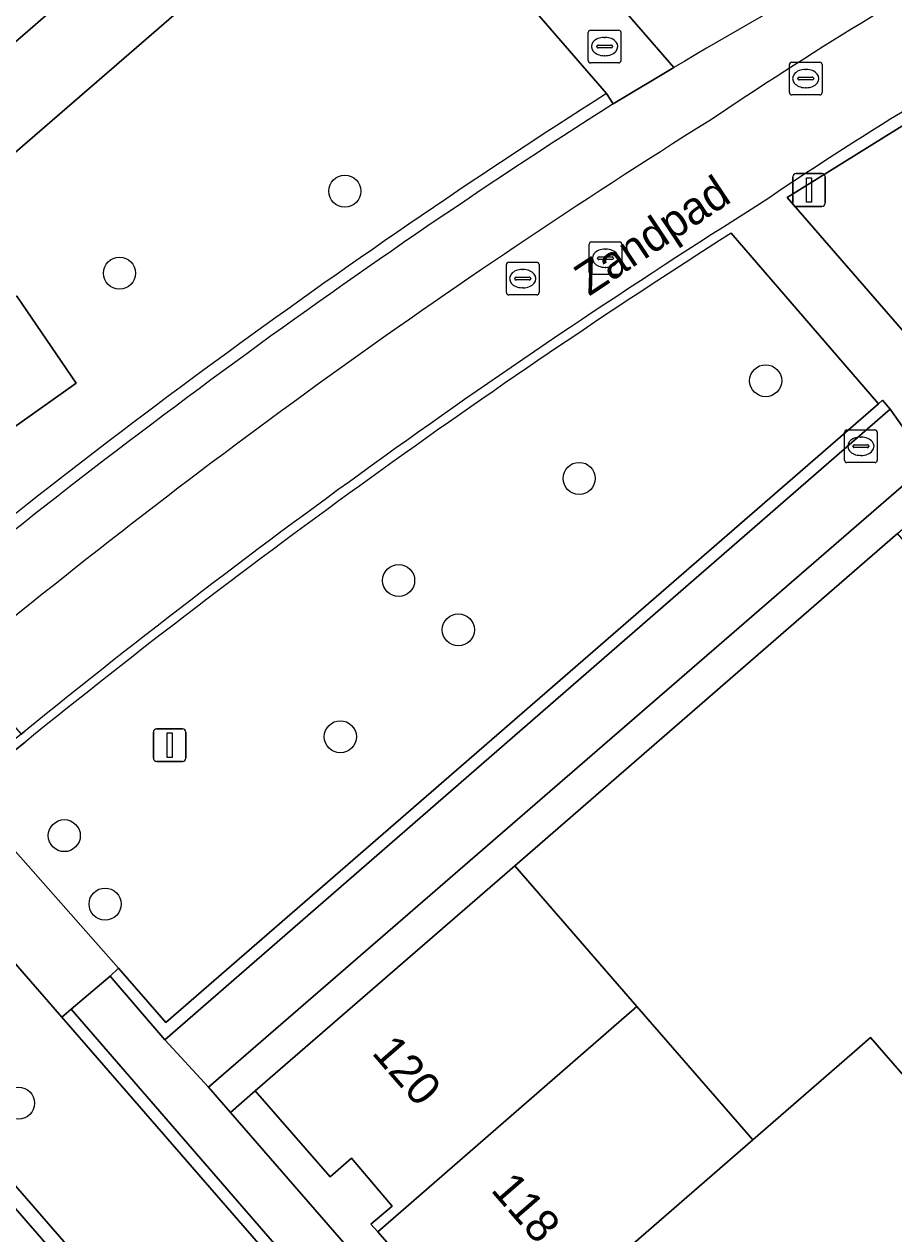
# Model space of a CAD drawing. Extents: x 155887 to 156869, y 383880 to 384678.
# Drawn here: x 156401.84 to 156428.39, y 384198.56 to 384235.51 of the extents above; entities that cross this region are included whole.
import ezdxf

# ---------------------------------------------------------------- set-up
doc = ezdxf.new("R2010")
doc.units = 0
for name, color, linetype in [('IMGEO_Boom', 7, 'Continuous'), ('IMGEO_Erf', 7, 'Continuous'), ('IMGEO_Fietspad_gesloten', 7, 'Continuous'), ('IMGEO_Groenvoorziening', 7, 'Continuous'), ('IMGEO_Haag', 7, 'Continuous'), ('IMGEO_Kolk', 7, 'Continuous'), ('IMGEO_Lichtmast', 7, 'Continuous'), ('IMGEO_Muur', 7, 'Continuous'), ('IMGEO_Openbare_ruimte_label', 7, 'Continuous'), ('IMGEO_Pand', 7, 'Continuous'), ('IMGEO_Pand_nummerreeks', 7, 'Continuous'), ('IMGEO_Parkeervlak_open', 7, 'Continuous'), ('IMGEO_Rijbaan_lokaal_gesloten', 7, 'Continuous'), ('IMGEO_Rijbaan_lokaal_open', 7, 'Continuous'), ('IMGEO_Rioolput', 7, 'Continuous'), ('IMGEO_Voetpad_open', 7, 'Continuous')]:
    doc.layers.add(name, color=color, linetype=linetype)

msp = doc.modelspace()

# ---------------------------------------------------------------- linework, layer by layer
at = {"layer": 'IMGEO_Boom'}
for centre in [(156411.626, 384230.412), (156404.747, 384227.906), (156424.479, 384224.622), (156418.785, 384221.638), (156413.271, 384218.519), (156415.094, 384217.013), (156411.49, 384213.746), (156403.061, 384210.724), (156404.306, 384208.634), (156401.66, 384202.553)]:
    msp.add_circle(centre, 0.489, dxfattribs=at)
at = {"layer": 'IMGEO_Erf'}
for points in [[(156449.937, 384195.276), (156446.395, 384199.354), (156442.989, 384203.275), (156439.308, 384207.512), (156435.768, 384211.587), (156432.225, 384215.665), (156428.501, 384219.952), (156416.814, 384209.806), (156420.545, 384205.506), (156424.083, 384201.428), (156427.112, 384204.062), (156427.683, 384204.559), (156431.226, 384200.485), (156430.655, 384199.988), (156434.273, 384195.828)], [(156414.728, 384196.221), (156412.631, 384198.623), (156412.425, 384198.859), (156413.076, 384199.405), (156411.829, 384200.869), (156411.181, 384200.304), (156408.893, 384202.928), (156408.135, 384202.27), (156443.915, 384161.094)]]:
    msp.add_lwpolyline(points, dxfattribs=at)
at = {"layer": 'IMGEO_Fietspad_gesloten'}
msp.add_lwpolyline([(156400.005, 384216.161), (156399.816, 384216.011), (156401.748, 384213.827), (156401.836, 384213.898)], dxfattribs=at)
for centre, radius, start, end in [((156495.005, 384125.191), 129.416, 114.13728, 123.94123), ((156490.594, 384132.335), 118.055, 113.55203, 124.16998), ((156537.053, 384050.028), 215.365, 122.05638, 129.52025), ((156544.935, 384038.201), 226.598, 122.16964, 129.16167)]:
    msp.add_arc(centre, radius, start, end, dxfattribs=at)
at = {"layer": 'IMGEO_Groenvoorziening'}
for points in [[(156443.567, 384245.788), (156439.917, 384250), (156430.86, 384260.45), (156417.675, 384248.986), (156412.629, 384244.63), (156421.676, 384234.19)], [(156419.618, 384233.397), (156412.765, 384241.311), (156391.014, 384222.467), (156396.318, 384216.289)], [(156430.687, 384233.676), (156425.137, 384230.216), (156429.967, 384224.649)], [(156427.922, 384223.92), (156423.421, 384229.127)], [(156401.861, 384213.582), (156399.951, 384212.058), (156404.719, 384206.678), (156406.166, 384205.019), (156427.922, 384223.92)]]:
    msp.add_lwpolyline(points, dxfattribs=at)
for points in [[(156389.114, 384224.168), (156411.089, 384243.242), (156410.449, 384243.991), (156408.835, 384242.587), (156399.89, 384234.801), (156397.123, 384232.408), (156389.224, 384225.577), (156388.463, 384224.919)], [(156400.183, 384222.251), (156403.428, 384224.546), (156401.616, 384227.204), (156397.278, 384226.11)], [(156403.428, 384224.546), (156400.183, 384222.251), (156397.278, 384226.11), (156401.616, 384227.204)], [(156416.814, 384209.806), (156428.501, 384219.952), (156430.104, 384221.345), (156429.45, 384222.091), (156407.467, 384203.039), (156408.135, 384202.27), (156408.893, 384202.928)]]:
    msp.add_lwpolyline(points, close=True, dxfattribs=at)
for centre, radius, start, end in [((156555.974, 384007.163), 263.775, 115.22336, 120.60653), ((156539.571, 384045.608), 222.831, 122.56903, 130.00684), ((156550.145, 384030.645), 235.487, 122.55678, 129.02726)]:
    msp.add_arc(centre, radius, start, end, dxfattribs=at)
at = {"layer": 'IMGEO_Haag'}
for points in [[(156389.114, 384224.168), (156411.089, 384243.242), (156410.449, 384243.991), (156408.835, 384242.587), (156399.89, 384234.801), (156397.123, 384232.408), (156389.224, 384225.577), (156388.463, 384224.919)], [(156416.814, 384209.806), (156428.501, 384219.952), (156430.104, 384221.345), (156429.45, 384222.091), (156407.467, 384203.039), (156408.135, 384202.27), (156408.893, 384202.928)]]:
    msp.add_lwpolyline(points, close=True, dxfattribs=at)
at = {"layer": 'IMGEO_Kolk'}
for p, q in [((156426.887, 384222.194), (156426.887, 384223.046)), ((156426.962, 384223.12), (156427.814, 384223.12)), ((156427.888, 384223.046), (156427.888, 384222.194)), ((156427.146, 384222.614), (156427.146, 384222.626)), ((156427.189, 384222.663), (156427.587, 384222.663)), ((156427.375, 384222.9), (156427.4, 384222.9)), ((156427.63, 384222.626), (156427.63, 384222.614)), ((156427.584, 384222.577), (156427.186, 384222.577)), ((156427.398, 384222.34), (156427.373, 384222.34)), ((156427.814, 384222.12), (156426.962, 384222.12))]:
    msp.add_line(p, q, dxfattribs=at)
for points in [[(156426.887, 384222.194), (156426.887, 384223.046)], [(156426.962, 384223.12), (156427.814, 384223.12)], [(156427.888, 384223.046), (156427.888, 384222.194)], [(156427.814, 384222.12), (156426.962, 384222.12)]]:
    msp.add_lwpolyline(points, dxfattribs=at)
for centre, radius, start, end in [((156426.964, 384223.044), 0.0765, 91.552, 178.448), ((156426.964, 384223.044), 0.0765, 91.552, 178.448), ((156427.812, 384223.044), 0.0765, 1.552, 88.448), ((156427.812, 384223.044), 0.0765, 1.552, 88.448), ((156427.186, 384222.623), 0.0403, 85.8775, 175.7526), ((156427.183, 384222.613), 0.0366, 178.938, 274.7102), ((156427.587, 384222.62), 0.043, 264.8664, 352.4533), ((156427.591, 384222.625), 0.0386, 1.7309, 96.639), ((156426.964, 384222.196), 0.0765, 181.552, 268.448), ((156426.964, 384222.196), 0.0765, 181.552, 268.448), ((156427.812, 384222.196), 0.0765, 271.552, 358.448), ((156427.812, 384222.196), 0.0765, 271.552, 358.448)]:
    msp.add_arc(centre, radius, start, end, dxfattribs=at)
for centre, major_axis, ratio, start_param, end_param in [((156427.374, 384222.62), (-0.387, 0.002), 0.722429, 4.712389, 7.853982), ((156427.399, 384222.62), (-0.39, 0.002), 0.717154, 1.570796, 4.712389)]:
    msp.add_ellipse(centre, major_axis=major_axis, ratio=ratio, start_param=start_param, end_param=end_param, dxfattribs=at)
at = {"layer": 'IMGEO_Lichtmast'}
for p, q in [((156425.306, 384230.049), (156425.306, 384230.849)), ((156425.306, 384230.849), (156425.306, 384230.049)), ((156425.406, 384230.949), (156426.196, 384230.949)), ((156426.196, 384230.949), (156425.406, 384230.949)), ((156426.296, 384230.849), (156426.296, 384230.049)), ((156426.296, 384230.049), (156426.296, 384230.849)), ((156426.196, 384229.949), (156425.406, 384229.949)), ((156425.406, 384229.949), (156426.196, 384229.949)), ((156405.781, 384213.087), (156405.781, 384213.887)), ((156405.781, 384213.887), (156405.781, 384213.087)), ((156405.881, 384213.987), (156406.671, 384213.987)), ((156406.671, 384213.987), (156405.881, 384213.987)), ((156406.771, 384213.887), (156406.771, 384213.087)), ((156406.771, 384213.087), (156406.771, 384213.887)), ((156406.671, 384212.987), (156405.881, 384212.987)), ((156405.881, 384212.987), (156406.671, 384212.987))]:
    msp.add_line(p, q, dxfattribs=at)
for points in [[(156425.726, 384230.824), (156425.876, 384230.824), (156425.876, 384230.074), (156425.726, 384230.074), (156425.726, 384230.824)], [(156406.201, 384213.862), (156406.351, 384213.862), (156406.351, 384213.112), (156406.201, 384213.112), (156406.201, 384213.862)]]:
    msp.add_lwpolyline(points, dxfattribs=at)
for centre, start, end in [((156425.406, 384230.849), 90, 180), ((156425.406, 384230.849), 90, 180), ((156426.196, 384230.849), 0, 90), ((156426.196, 384230.849), 360, 90), ((156425.406, 384230.049), 180, 270), ((156425.406, 384230.049), 180, 270), ((156426.196, 384230.049), 270, 0), ((156426.196, 384230.049), 270, 0), ((156405.881, 384213.887), 90, 180), ((156405.881, 384213.887), 90, 180), ((156406.671, 384213.887), 0, 90), ((156406.671, 384213.887), 360, 90), ((156405.881, 384213.087), 180, 270), ((156405.881, 384213.087), 180, 270), ((156406.671, 384213.087), 270, 0), ((156406.671, 384213.087), 270, 0)]:
    msp.add_arc(centre, 0.1, start, end, dxfattribs=at)
at = {"layer": 'IMGEO_Muur'}
msp.add_lwpolyline([(156419.822, 384233.079), (156419.618, 384233.397)], dxfattribs=at)
for points in [[(156404.719, 384206.678), (156404.458, 384206.434), (156406.135, 384204.486), (156428.283, 384223.754), (156428.045, 384224.027), (156427.922, 384223.92), (156406.166, 384205.019)], [(156410.925, 384196.589), (156403.268, 384205.427), (156402.989, 384205.178), (156410.407, 384196.637), (156409.197, 384195.591), (156409.442, 384195.308)]]:
    msp.add_lwpolyline(points, close=True, dxfattribs=at)
for centre, radius, start, end in [((156539.571, 384045.608), 222.831, 122.56903, 130.00684), ((156536.39, 384050.113), 216.944, 122.50136, 130.13367)]:
    msp.add_arc(centre, radius, start, end, dxfattribs=at)
at = {"layer": 'IMGEO_Pand'}
for points in [[(156420.545, 384205.506), (156416.814, 384209.806), (156408.893, 384202.928), (156411.181, 384200.304), (156411.829, 384200.869), (156413.076, 384199.405), (156412.425, 384198.859), (156412.631, 384198.623)], [(156420.545, 384205.506), (156412.631, 384198.623), (156414.728, 384196.221), (156415.376, 384196.787), (156416.608, 384195.337), (156415.972, 384194.786), (156416.175, 384194.553), (156424.083, 384201.428)], [(156430.655, 384199.988), (156431.226, 384200.485), (156427.683, 384204.559), (156427.112, 384204.062), (156424.083, 384201.428), (156416.175, 384194.553), (156418.263, 384192.153), (156418.912, 384192.718), (156420.149, 384191.267), (156419.509, 384190.706), (156419.712, 384190.473)]]:
    msp.add_lwpolyline(points, close=True, dxfattribs=at)
at = {"layer": 'IMGEO_Parkeervlak_open'}
msp.add_lwpolyline([(156410.925, 384196.589), (156409.442, 384195.308), (156409.197, 384195.591), (156410.407, 384196.637), (156402.989, 384205.178), (156400.131, 384208.443), (156396.759, 384205.513), (156399.619, 384202.271), (156437.73, 384158.369), (156439.47, 384159.889), (156440.805, 384158.384), (156442.384, 384159.766), (156419.063, 384186.621), (156411.914, 384194.897), (156410.699, 384193.856), (156410.457, 384194.135), (156411.932, 384195.424)], close=True, dxfattribs=at)
at = {"layer": 'IMGEO_Rijbaan_lokaal_gesloten'}
msp.add_lwpolyline([(156516.29, 384067.237), (156500, 384085.986), (156483.127, 384105.407), (156481.951, 384106.723), (156476.876, 384112.6), (156443.7, 384150.805), (156437.383, 384158.067), (156399.273, 384201.968), (156396.428, 384205.193), (156395.961, 384205.703), (156395.847, 384205.822), (156395.745, 384205.951), (156395.653, 384206.088), (156395.631, 384206.125), (156391.587, 384203.129), (156392.544, 384201.972), (156395.779, 384198.307), (156435.386, 384152.651), (156478.069, 384103.539), (156500, 384078.319), (156504.298, 384073.374), (156520.535, 384054.614)], dxfattribs=at)
at = {"layer": 'IMGEO_Rijbaan_lokaal_open'}
for points in [[(156395.506, 384206.265), (156395.623, 384206.134), (156395.631, 384206.125), (156395.653, 384206.088), (156395.745, 384205.951), (156395.847, 384205.822), (156395.961, 384205.703), (156396.428, 384205.193), (156399.273, 384201.968), (156437.383, 384158.067), (156443.7, 384150.805), (156476.876, 384112.6), (156481.951, 384106.723), (156483.127, 384105.407), (156500, 384085.986), (156516.29, 384067.237), (156517.607, 384065.738), (156518.453, 384064.739), (156519.101, 384063.991), (156519.163, 384063.918), (156519.227, 384063.847), (156519.291, 384063.776)], [(156519.449, 384064.292), (156518.802, 384065.038), (156517.955, 384066.038), (156516.636, 384067.54), (156500, 384086.688), (156483.472, 384105.711), (156482.297, 384107.027), (156477.224, 384112.901), (156444.047, 384151.107), (156437.73, 384158.369), (156399.619, 384202.271)]]:
    msp.add_lwpolyline(points, dxfattribs=at)
at = {"layer": 'IMGEO_Rioolput'}
for p, q in [((156419.06, 384234.405), (156419.06, 384235.257)), ((156419.135, 384235.331), (156419.987, 384235.331)), ((156420.061, 384235.257), (156420.061, 384234.405)), ((156419.319, 384234.825), (156419.319, 384234.837)), ((156419.362, 384234.874), (156419.76, 384234.874)), ((156419.548, 384235.111), (156419.573, 384235.111)), ((156419.803, 384234.837), (156419.803, 384234.825)), ((156419.757, 384234.788), (156419.359, 384234.788)), ((156419.571, 384234.551), (156419.546, 384234.551)), ((156419.987, 384234.331), (156419.135, 384234.331)), ((156425.203, 384233.427), (156425.203, 384234.279)), ((156425.278, 384234.353), (156426.13, 384234.353)), ((156425.691, 384234.133), (156425.716, 384234.133)), ((156426.204, 384234.279), (156426.204, 384233.427)), ((156425.462, 384233.847), (156425.462, 384233.859)), ((156425.9, 384233.81), (156425.502, 384233.81)), ((156425.505, 384233.896), (156425.903, 384233.896)), ((156425.946, 384233.859), (156425.946, 384233.847)), ((156426.13, 384233.353), (156425.278, 384233.353)), ((156425.714, 384233.573), (156425.689, 384233.573)), ((156419.088, 384227.938), (156419.088, 384228.79)), ((156419.163, 384228.864), (156420.015, 384228.864)), ((156419.576, 384228.644), (156419.601, 384228.644)), ((156420.089, 384228.79), (156420.089, 384227.938)), ((156416.56, 384227.316), (156416.56, 384228.168)), ((156416.635, 384228.242), (156417.487, 384228.242)), ((156417.561, 384228.168), (156417.561, 384227.316)), ((156419.347, 384228.358), (156419.347, 384228.37)), ((156419.785, 384228.321), (156419.387, 384228.321)), ((156419.39, 384228.407), (156419.788, 384228.407)), ((156419.831, 384228.37), (156419.831, 384228.358)), ((156417.048, 384228.022), (156417.073, 384228.022)), ((156420.015, 384227.864), (156419.163, 384227.864)), ((156419.599, 384228.084), (156419.574, 384228.084)), ((156416.819, 384227.736), (156416.819, 384227.748)), ((156417.257, 384227.699), (156416.859, 384227.699)), ((156416.862, 384227.785), (156417.26, 384227.785)), ((156417.071, 384227.462), (156417.046, 384227.462)), ((156417.303, 384227.748), (156417.303, 384227.736)), ((156417.487, 384227.242), (156416.635, 384227.242))]:
    msp.add_line(p, q, dxfattribs=at)
for points in [[(156419.06, 384234.405), (156419.06, 384235.257)], [(156419.135, 384235.331), (156419.987, 384235.331)], [(156420.061, 384235.257), (156420.061, 384234.405)], [(156419.987, 384234.331), (156419.135, 384234.331)], [(156425.203, 384233.427), (156425.203, 384234.279)], [(156425.278, 384234.353), (156426.13, 384234.353)], [(156426.204, 384234.279), (156426.204, 384233.427)], [(156426.13, 384233.353), (156425.278, 384233.353)], [(156419.088, 384227.938), (156419.088, 384228.79)], [(156419.163, 384228.864), (156420.015, 384228.864)], [(156420.089, 384228.79), (156420.089, 384227.938)], [(156416.56, 384227.316), (156416.56, 384228.168)], [(156416.635, 384228.242), (156417.487, 384228.242)], [(156417.561, 384228.168), (156417.561, 384227.316)], [(156420.015, 384227.864), (156419.163, 384227.864)], [(156417.487, 384227.242), (156416.635, 384227.242)]]:
    msp.add_lwpolyline(points, dxfattribs=at)
for centre, radius, start, end in [((156419.137, 384235.255), 0.0765, 91.552, 178.448), ((156419.137, 384235.255), 0.0765, 91.552, 178.448), ((156419.985, 384235.255), 0.0765, 1.552, 88.448), ((156419.985, 384235.255), 0.0765, 1.552, 88.448), ((156419.359, 384234.834), 0.0403, 85.8775, 175.7526), ((156419.356, 384234.824), 0.0366, 178.938, 274.7102), ((156419.76, 384234.831), 0.043, 264.8664, 352.4533), ((156419.764, 384234.836), 0.0386, 1.7309, 96.639), ((156419.137, 384234.407), 0.0765, 181.552, 268.448), ((156419.137, 384234.407), 0.0765, 181.552, 268.448), ((156419.985, 384234.407), 0.0765, 271.552, 358.448), ((156419.985, 384234.407), 0.0765, 271.552, 358.448), ((156425.28, 384234.277), 0.0765, 91.552, 178.448), ((156425.28, 384234.277), 0.0765, 91.552, 178.448), ((156426.128, 384234.277), 0.0765, 1.552, 88.448), ((156426.128, 384234.277), 0.0765, 1.552, 88.448), ((156425.502, 384233.856), 0.0403, 85.8775, 175.7526), ((156425.499, 384233.846), 0.0366, 178.938, 274.7102), ((156425.903, 384233.853), 0.043, 264.8664, 352.4533), ((156425.907, 384233.858), 0.0386, 1.7309, 96.639), ((156425.28, 384233.429), 0.0765, 181.552, 268.448), ((156425.28, 384233.429), 0.0765, 181.552, 268.448), ((156426.128, 384233.429), 0.0765, 271.552, 358.448), ((156426.128, 384233.429), 0.0765, 271.552, 358.448), ((156419.165, 384228.788), 0.0765, 91.552, 178.448), ((156419.165, 384228.788), 0.0765, 91.552, 178.448), ((156420.013, 384228.788), 0.0765, 1.552, 88.448), ((156420.013, 384228.788), 0.0765, 1.552, 88.448), ((156416.637, 384228.166), 0.0765, 91.552, 178.448), ((156416.637, 384228.166), 0.0765, 91.552, 178.448), ((156417.485, 384228.166), 0.0765, 1.552, 88.448), ((156417.485, 384228.166), 0.0765, 1.552, 88.448), ((156419.387, 384228.367), 0.0403, 85.8775, 175.7526), ((156419.384, 384228.357), 0.0366, 178.938, 274.7102), ((156419.788, 384228.364), 0.043, 264.8664, 352.4533), ((156419.792, 384228.369), 0.0386, 1.7309, 96.639), ((156419.165, 384227.94), 0.0765, 181.552, 268.448), ((156419.165, 384227.94), 0.0765, 181.552, 268.448), ((156420.013, 384227.94), 0.0765, 271.552, 358.448), ((156420.013, 384227.94), 0.0765, 271.552, 358.448), ((156416.859, 384227.745), 0.0403, 85.8775, 175.7526), ((156416.856, 384227.735), 0.0366, 178.938, 274.7102), ((156417.26, 384227.742), 0.043, 264.8664, 352.4533), ((156417.264, 384227.747), 0.0386, 1.7309, 96.639), ((156416.637, 384227.318), 0.0765, 181.552, 268.448), ((156416.637, 384227.318), 0.0765, 181.552, 268.448), ((156417.485, 384227.318), 0.0765, 271.552, 358.448), ((156417.485, 384227.318), 0.0765, 271.552, 358.448)]:
    msp.add_arc(centre, radius, start, end, dxfattribs=at)
for centre, major_axis, ratio, start_param, end_param in [((156419.547, 384234.831), (-0.387, 0.002), 0.722429, 4.712389, 7.853982), ((156419.572, 384234.831), (-0.39, 0.002), 0.717154, 1.570796, 4.712389), ((156425.69, 384233.853), (-0.387, 0.002), 0.722429, 4.712389, 7.853982), ((156425.715, 384233.853), (-0.39, 0.002), 0.717154, 1.570796, 4.712389), ((156419.575, 384228.364), (-0.387, 0.002), 0.722429, 4.712389, 7.853982), ((156419.6, 384228.364), (-0.39, 0.002), 0.717154, 1.570796, 4.712389), ((156417.047, 384227.742), (-0.387, 0.002), 0.722429, 4.712389, 7.853982), ((156417.072, 384227.742), (-0.39, 0.002), 0.717154, 1.570796, 4.712389)]:
    msp.add_ellipse(centre, major_axis=major_axis, ratio=ratio, start_param=start_param, end_param=end_param, dxfattribs=at)
at = {"layer": 'IMGEO_Voetpad_open'}
for points in [[(156423.421, 384229.127), (156427.922, 384223.92), (156428.045, 384224.027), (156428.283, 384223.754), (156429.45, 384222.091), (156430.104, 384221.345), (156431.662, 384222.698), (156431.01, 384223.489), (156449.232, 384239.291), (156449.822, 384238.517), (156451.452, 384239.846), (156450.764, 384240.642), (156461.558, 384250)], [(156421.676, 384234.19), (156419.822, 384233.079)], [(156429.967, 384224.649), (156425.137, 384230.216), (156430.687, 384233.676)], [(156401.836, 384213.898), (156401.748, 384213.827), (156399.804, 384212.258), (156396.823, 384209.851), (156397.522, 384209.077), (156395.866, 384207.657), (156395.846, 384207.227)], [(156396.302, 384206.014), (156396.759, 384205.513), (156400.131, 384208.443), (156402.989, 384205.178), (156403.268, 384205.427), (156404.458, 384206.434), (156404.719, 384206.678), (156399.951, 384212.058), (156401.861, 384213.582)]]:
    msp.add_lwpolyline(points, dxfattribs=at)
for points in [[(156412.765, 384241.311), (156419.618, 384233.397), (156419.822, 384233.079), (156421.676, 384234.19), (156412.629, 384244.63), (156411.974, 384245.385), (156410.449, 384243.991), (156411.089, 384243.242), (156389.114, 384224.168), (156390.52, 384222.468), (156390.792, 384222.708), (156391.014, 384222.467)], [(156429.45, 384222.091), (156428.283, 384223.754), (156406.135, 384204.486), (156407.467, 384203.039)], [(156408.135, 384202.27), (156407.467, 384203.039), (156406.135, 384204.486), (156404.458, 384206.434), (156403.268, 384205.427), (156410.925, 384196.589), (156411.932, 384195.424), (156419.35, 384186.891), (156419.063, 384186.621), (156442.384, 384159.766), (156443.915, 384161.094)]]:
    msp.add_lwpolyline(points, close=True, dxfattribs=at)
for centre, radius, start, end in [((156555.974, 384007.163), 263.775, 115.22336, 120.60653), ((156495.005, 384125.191), 129.416, 114.13728, 123.94123), ((156490.594, 384132.335), 118.055, 113.55203, 124.16998), ((156536.39, 384050.113), 216.944, 122.50136, 130.13367), ((156537.053, 384050.028), 215.365, 122.05638, 129.52025), ((156544.935, 384038.201), 226.598, 122.16964, 129.16167), ((156550.145, 384030.645), 235.487, 122.55678, 129.02726)]:
    msp.add_arc(centre, radius, start, end, dxfattribs=at)

# ---------------------------------------------------------------- texts
at = {"layer": 'IMGEO_Openbare_ruimte_label'}
msp.add_text('Zandpad', height=1, rotation=33.6265, dxfattribs=at).set_placement((156419.085, 384227.189))
at = {"layer": 'IMGEO_Pand_nummerreeks'}
for s, p in [('120', (156412.423, 384204.078)), ('118', (156416.059, 384199.888))]:
    msp.add_text(s, height=1, rotation=310.956, dxfattribs=at).set_placement(p)

doc.saveas('drawing.dxf')
